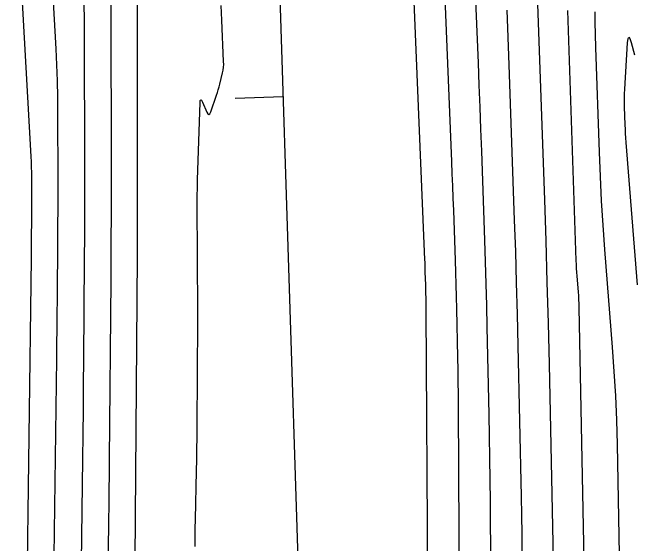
# Model space of a CAD drawing. Extents: x 1768942 to 1774819, y 723037 to 732099.
# Drawn here: x 1770783.7 to 1770861.7, y 724881.4 to 724947.7 of the extents above; entities that cross this region are included whole.
import ezdxf

# ---------------------------------------------------------------- set-up
doc = ezdxf.new("R2010")
doc.units = 0
doc.layers.add('R_Contours', color=7, linetype='Continuous')
doc.layers.add('R_Horz Alg', color=7, linetype='Continuous')

msp = doc.modelspace()

# ---------------------------------------------------------------- linework, layer by layer
at = {"layer": 'R_Contours'}
for points in [[(1770783.669, 724970.436), (1770785.962, 724929.672), (1770785.995, 724929.016), (1770786.018, 724928.359), (1770786.033, 724927.703), (1770786.039, 724927.046), (1770786.044, 724924.323), (1770786.045, 724923.713), (1770786.044, 724923.104), (1770786.041, 724922.495), (1770786.037, 724921.885), (1770786.018, 724919.448), (1770786.013, 724918.838), (1770786.007, 724918.229), (1770786, 724917.62), (1770785.993, 724917.01), (1770785.423, 724872.579)], [(1770788.841, 724876.73), (1770789.197, 724904.455), (1770789.219, 724906.315), (1770789.24, 724908.176), (1770789.258, 724910.037), (1770789.274, 724911.898), (1770789.333, 724919.341), (1770789.345, 724921.202), (1770789.353, 724923.063), (1770789.356, 724924.924), (1770789.354, 724926.784), (1770789.337, 724935.1), (1770789.319, 724937.106), (1770789.274, 724939.111), (1770789.202, 724941.116), (1770789.103, 724943.119), (1770787.535, 724970.997)], [(1770798.963, 724879.296), (1770799.218, 724911.709), (1770799.256, 724917.324), (1770799.279, 724922.939), (1770799.288, 724928.554), (1770799.284, 724934.17), (1770799.207, 724971.03)], [(1770843.393, 724870.081), (1770843.306, 724886.617), (1770843.287, 724889.336), (1770843.256, 724892.055), (1770843.214, 724894.774), (1770843.161, 724897.493), (1770842.927, 724908.368), (1770842.864, 724911.087), (1770842.791, 724913.805), (1770842.71, 724916.523), (1770842.62, 724919.241), (1770842.232, 724930.334), (1770842.134, 724933.088), (1770842.032, 724935.843), (1770841.925, 724938.597), (1770841.814, 724941.351), (1770841.015, 724960.804)], [(1770837.199, 724959.664), (1770838.455, 724929.077), (1770838.517, 724927.539), (1770838.577, 724926.002), (1770838.634, 724924.464), (1770838.689, 724922.926), (1770838.905, 724916.733), (1770838.956, 724915.216), (1770839.001, 724913.698), (1770839.041, 724912.18), (1770839.076, 724910.662), (1770839.207, 724904.591), (1770839.237, 724903.073), (1770839.26, 724901.555), (1770839.277, 724900.037), (1770839.289, 724898.519), (1770839.456, 724866.499)], [(1770833.358, 724959.111), (1770835.096, 724916.803), (1770835.109, 724916.481), (1770835.122, 724916.16), (1770835.134, 724915.839), (1770835.145, 724915.518), (1770835.19, 724914.225), (1770835.201, 724913.908), (1770835.21, 724913.591), (1770835.219, 724913.274), (1770835.226, 724912.957), (1770835.254, 724911.689), (1770835.26, 724911.372), (1770835.265, 724911.055), (1770835.268, 724910.738), (1770835.271, 724910.421), (1770835.446, 724876.9)], [(1770795.92, 724957.616), (1770795.974, 724931.708), (1770795.977, 724927.344), (1770795.97, 724922.98), (1770795.952, 724918.616), (1770795.923, 724914.253), (1770795.747, 724891.884), (1770795.731, 724889.977), (1770795.712, 724888.07), (1770795.691, 724886.163), (1770795.668, 724884.256), (1770795.57, 724876.629)], [(1770849.031, 724953.412), (1770850.049, 724924.258), (1770850.219, 724919.139), (1770850.372, 724914.02), (1770850.508, 724908.9), (1770850.627, 724903.78), (1770851.239, 724875.354)], [(1770792.544, 724949.864), (1770792.608, 724947.033), (1770792.633, 724944.201), (1770792.664, 724929.246), (1770792.667, 724926.134), (1770792.661, 724923.021), (1770792.649, 724919.909), (1770792.628, 724916.797), (1770792.53, 724904.348), (1770792.503, 724901.235), (1770792.473, 724898.123), (1770792.439, 724895.011), (1770792.401, 724891.899), (1770792.236, 724879.077)], [(1770806.454, 724881.002), (1770806.461, 724882.129), (1770806.475, 724883.256), (1770806.498, 724884.383), (1770806.638, 724890.438), (1770806.667, 724891.823), (1770806.689, 724893.208), (1770806.706, 724894.593), (1770806.716, 724895.978), (1770806.784, 724909.149), (1770806.786, 724909.901), (1770806.787, 724910.653), (1770806.784, 724911.406), (1770806.779, 724912.158), (1770806.755, 724915.167), (1770806.749, 724915.919), (1770806.745, 724916.671), (1770806.741, 724917.423), (1770806.737, 724918.176), (1770806.721, 724922.735), (1770806.722, 724923.745), (1770806.732, 724924.756), (1770806.75, 724925.766), (1770806.778, 724926.776), (1770807.084, 724936.415), (1770807.11, 724936.674), (1770807.168, 724936.77), (1770807.256, 724936.702), (1770807.376, 724936.471), (1770807.918, 724935.221), (1770808.05, 724934.988), (1770808.176, 724934.913), (1770808.297, 724934.997), (1770808.411, 724935.24), (1770809.133, 724937.324), (1770809.247, 724937.667), (1770809.353, 724938.012), (1770809.45, 724938.36), (1770809.54, 724938.71), (1770809.882, 724940.115), (1770809.955, 724940.468), (1770810.002, 724940.823), (1770810.024, 724941.18), (1770810.02, 724941.54), (1770809.781, 724946.704), (1770809.738, 724947.605), (1770809.691, 724948.505)], [(1770847.291, 724880.198), (1770847.264, 724882.556), (1770847.228, 724884.913), (1770847.182, 724887.27), (1770846.777, 724906.074), (1770846.686, 724909.993), (1770846.582, 724913.912), (1770846.465, 724917.831), (1770846.334, 724921.75), (1770845.657, 724941.137), (1770845.576, 724943.411), (1770845.492, 724945.684), (1770845.404, 724947.958)], [(1770855.305, 724864.556), (1770854.391, 724910.832), (1770854.378, 724911.322), (1770854.357, 724911.811), (1770854.329, 724912.3), (1770854.294, 724912.789), (1770854.14, 724914.743), (1770854.104, 724915.231), (1770854.074, 724915.72), (1770854.049, 724916.21), (1770854.029, 724916.699), (1770852.957, 724947.899)], [(1770859.522, 724875.434), (1770859.16, 724893.739), (1770859.078, 724896.785), (1770858.95, 724899.828), (1770858.778, 724902.869), (1770858.56, 724905.908), (1770857.601, 724918.058), (1770857.378, 724921.097), (1770857.189, 724924.138), (1770857.034, 724927.18), (1770856.912, 724930.225), (1770856.463, 724943.297), (1770856.39, 724946.491), (1770856.39, 724947.729)], [(1770861.67, 724913.674), (1770860.267, 724931.447), (1770860.226, 724931.997), (1770860.192, 724932.549), (1770860.164, 724933.1), (1770860.142, 724933.652), (1770860.066, 724935.861), (1770860.053, 724936.413), (1770860.053, 724936.965), (1770860.066, 724937.516), (1770860.092, 724938.068), (1770860.429, 724943.874), (1770860.487, 724944.394), (1770860.58, 724944.575), (1770860.709, 724944.417), (1770860.873, 724943.921), (1770861.302, 724942.349)]]:
    msp.add_lwpolyline(points, dxfattribs=at)
at = {"layer": 'R_Horz Alg'}
msp.add_line((1770821.117, 724822.683), (1770798.663, 725525.311), dxfattribs=at)
msp.add_line((1770821.117, 724822.683), (1770798.663, 725525.311), dxfattribs=at)
msp.add_lwpolyline([(1770811.462, 724936.98), (1770817.459, 724937.171)], dxfattribs=at)

doc.saveas('drawing.dxf')
